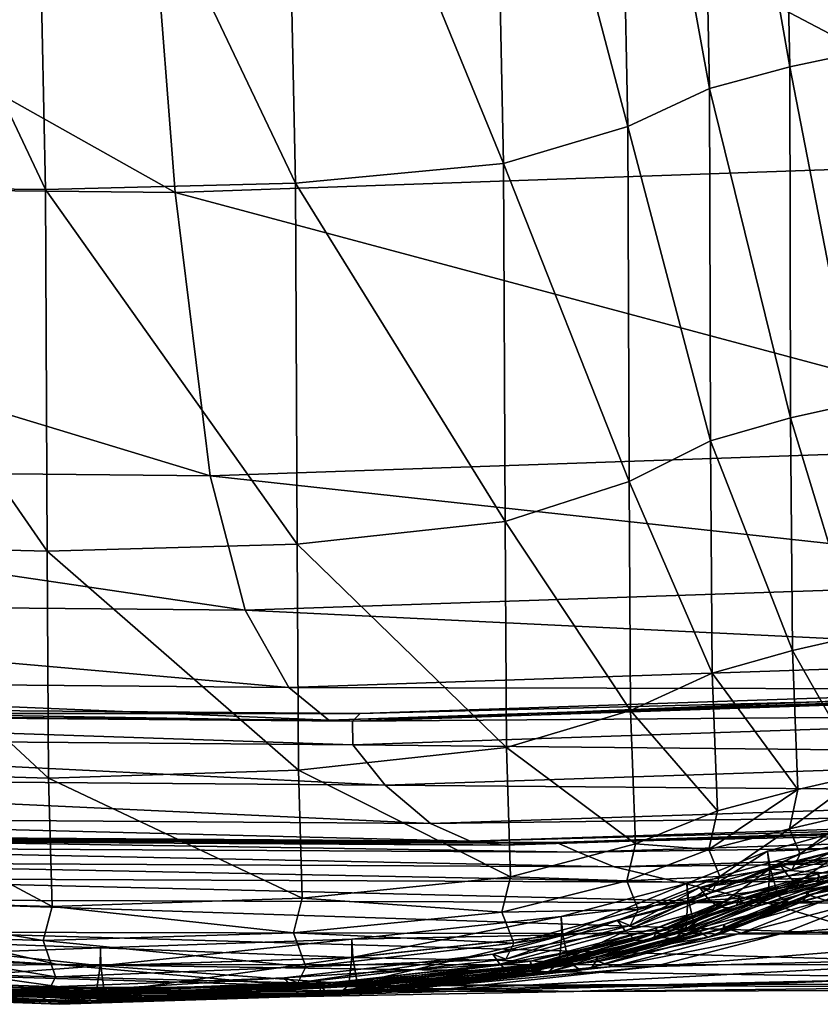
# Model space of a CAD drawing. Header units: millimetres. Extents: x 2387 to 13955, y -4964 to 364.
# Tile 862 of 1056: x 4422 to 4440, y -375 to -353. Entities that reach past the tile are written whole.
import ezdxf

# ---------------------------------------------------------------- set-up
doc = ezdxf.new("R2010")
doc.units = ezdxf.units.MM
doc.header["$MEASUREMENT"] = 0
doc.layers.add('Predefinito', color=7, linetype='Continuous', true_color=0x000000)

# ---------------------------------------------------------------- blocks, each defined once
blk = doc.blocks.new('Blocco 08')
at = {"layer": 'Predefinito'}
for points in [[(-496.699, -635.871, 1165.937), (-496.943, -623.75, 1183.742), (-498.404, -624.028, 1184.013)], [(-498.157, -636.175, 1166.101), (-498.404, -624.028, 1184.013), (-500.215, -624.464, 1184.396)], [(-498.404, -624.028, 1184.013), (-498.157, -636.175, 1166.101), (-496.699, -635.871, 1165.937)], [(-499.966, -636.668, 1166.377), (-500.215, -624.464, 1184.396), (-502.062, -625.198, 1184.953)], [(-500.215, -624.464, 1184.396), (-499.966, -636.668, 1166.377), (-498.157, -636.175, 1166.101)], [(-501.811, -637.524, 1166.868), (-502.062, -625.198, 1184.953), (-504.873, -625.905, 1185.47)], [(-502.062, -625.198, 1184.953), (-501.811, -637.524, 1166.868), (-499.966, -636.668, 1166.377)], [(-504.618, -638.361, 1167.345), (-504.873, -625.905, 1185.47), (-509.573, -626.267, 1185.725)], [(-504.873, -625.905, 1185.47), (-504.618, -638.361, 1167.345), (-501.811, -637.524, 1166.868)], [(-509.315, -638.802, 1167.574), (-509.573, -626.267, 1185.725), (-515.219, -626.408, 1185.769)], [(-509.573, -626.267, 1185.725), (-509.315, -638.802, 1167.574), (-504.618, -638.361, 1167.345)], [(-514.958, -638.947, 1167.611), (-515.219, -626.408, 1185.769), (-520.865, -626.436, 1185.656)], [(-520.865, -626.436, 1185.656), (-520.606, -638.885, 1167.522), (-514.958, -638.947, 1167.611)], [(-515.219, -626.408, 1185.769), (-514.958, -638.947, 1167.611), (-509.315, -638.802, 1167.574)], [(-512.947, -627.178, 608.348), (-493.209, -626.465, 486.328), (-491.788, -638.305, 486.231)], [(-533.475, -626.955, 730.262), (-512.947, -627.178, 608.348), (-512.025, -639.014, 608.277)], [(-512.025, -639.014, 608.277), (-533.014, -638.798, 730.209), (-533.475, -626.955, 730.262)], [(-491.788, -638.305, 486.231), (-512.025, -639.014, 608.277), (-512.947, -627.178, 608.348)], [(-496.682, -643.777, 1146.562), (-496.699, -635.871, 1165.937), (-498.157, -636.175, 1166.101)], [(-498.14, -644.098, 1146.679), (-498.157, -636.175, 1166.101), (-499.966, -636.668, 1166.377)], [(-498.157, -636.175, 1166.101), (-498.14, -644.098, 1146.679), (-496.682, -643.777, 1146.562)], [(-499.944, -644.619, 1146.879), (-499.966, -636.668, 1166.377), (-501.811, -637.524, 1166.868)], [(-499.966, -636.668, 1166.377), (-499.944, -644.619, 1146.879), (-498.14, -644.098, 1146.679)], [(-501.783, -645.532, 1147.242), (-501.811, -637.524, 1166.868), (-504.618, -638.361, 1167.345)], [(-501.811, -637.524, 1166.868), (-501.783, -645.532, 1147.242), (-499.944, -644.619, 1146.879)], [(-512.025, -639.014, 608.277), (-491.788, -638.305, 486.231), (-490.777, -644.703, 486.195)], [(-504.581, -646.439, 1147.605), (-504.618, -638.361, 1167.345), (-509.315, -638.802, 1167.574)], [(-504.618, -638.361, 1167.345), (-504.581, -646.439, 1147.605), (-501.783, -645.532, 1147.242)], [(-511.238, -645.409, 608.258), (-532.39, -645.199, 730.205), (-533.014, -638.798, 730.209)], [(-533.014, -638.798, 730.209), (-512.025, -639.014, 608.277), (-511.238, -645.409, 608.258)], [(-509.273, -646.947, 1147.805), (-509.315, -638.802, 1167.574), (-514.958, -638.947, 1167.611)], [(-509.315, -638.802, 1167.574), (-509.273, -646.947, 1147.805), (-504.581, -646.439, 1147.605)], [(-520.606, -638.885, 1167.522), (-520.564, -646.966, 1147.765), (-514.914, -647.108, 1147.852)], [(-514.914, -647.108, 1147.852), (-514.958, -638.947, 1167.611), (-520.606, -638.885, 1167.522)], [(-514.958, -638.947, 1167.611), (-514.914, -647.108, 1147.852), (-509.273, -646.947, 1147.805)], [(-490.777, -644.703, 486.195), (-511.238, -645.409, 608.258), (-512.025, -639.014, 608.277)], [(-496.641, -649.021, 1122.765), (-496.682, -643.777, 1146.562), (-498.14, -644.098, 1146.679)], [(-498.1, -649.353, 1122.836), (-498.14, -644.098, 1146.679), (-499.944, -644.619, 1146.879)], [(-498.14, -644.098, 1146.679), (-498.1, -649.353, 1122.836), (-496.641, -649.021, 1122.765)], [(-511.238, -645.409, 608.258), (-490.777, -644.703, 486.195), (-489.903, -647.736, 486.172)], [(-499.908, -649.858, 1122.949), (-499.944, -644.619, 1146.879), (-501.783, -645.532, 1147.242)], [(-499.944, -644.619, 1146.879), (-499.908, -649.858, 1122.949), (-498.1, -649.353, 1122.836)], [(-532.39, -645.199, 730.205), (-511.238, -645.409, 608.258), (-510.448, -648.439, 608.245)], [(-510.448, -648.439, 608.245), (-531.591, -648.24, 730.204), (-532.39, -645.199, 730.205)], [(-489.903, -647.736, 486.172), (-510.448, -648.439, 608.245), (-511.238, -645.409, 608.258)], [(-501.75, -650.7, 1123.141), (-501.783, -645.532, 1147.242), (-504.581, -646.439, 1147.605)], [(-501.783, -645.532, 1147.242), (-501.75, -650.7, 1123.141), (-499.908, -649.858, 1122.949)], [(-504.554, -651.541, 1123.334), (-504.581, -646.439, 1147.605), (-509.273, -646.947, 1147.805)], [(-504.581, -646.439, 1147.605), (-504.554, -651.541, 1123.334), (-501.75, -650.7, 1123.141)], [(-520.564, -646.966, 1147.765), (-520.539, -652.063, 1123.412), (-514.889, -652.227, 1123.47)], [(-514.889, -652.227, 1123.47), (-514.914, -647.108, 1147.852), (-520.564, -646.966, 1147.765)], [(-509.248, -652.049, 1123.444), (-509.273, -646.947, 1147.805), (-514.914, -647.108, 1147.852)], [(-509.273, -646.947, 1147.805), (-509.248, -652.049, 1123.444), (-504.554, -651.541, 1123.334)], [(-514.914, -647.108, 1147.852), (-514.889, -652.227, 1123.47), (-509.248, -652.049, 1123.444)], [(-510.448, -648.439, 608.245), (-489.903, -647.736, 486.172), (-488.865, -649.485, 486.155)], [(-509.462, -650.184, 608.238), (-530.595, -649.996, 730.205), (-531.591, -648.24, 730.204)], [(-531.591, -648.24, 730.204), (-510.448, -648.439, 608.245), (-509.462, -650.184, 608.238)], [(-488.865, -649.485, 486.155), (-509.462, -650.184, 608.238), (-510.448, -648.439, 608.245)], [(-496.513, -652.147, 1087.457), (-496.641, -649.021, 1122.765), (-498.1, -649.353, 1122.836)], [(-509.462, -650.184, 608.238), (-488.865, -649.485, 486.155), (-487.943, -650.231, 486.158)], [(-497.975, -652.485, 1087.492), (-498.1, -649.353, 1122.836), (-499.908, -649.858, 1122.949)], [(-498.1, -649.353, 1122.836), (-497.975, -652.485, 1087.492), (-496.513, -652.147, 1087.457)], [(-499.788, -652.964, 1087.532), (-499.908, -649.858, 1122.949), (-501.75, -650.7, 1123.141)], [(-499.908, -649.858, 1122.949), (-499.788, -652.964, 1087.532), (-497.975, -652.485, 1087.492)], [(-530.595, -649.996, 730.205), (-509.462, -650.184, 608.238), (-508.56, -650.925, 608.249)], [(-508.56, -650.925, 608.249), (-529.688, -650.746, 730.22), (-530.595, -649.996, 730.205)], [(-508.03, -650.944, 608.289), (-487.41, -650.252, 486.194), (-487.243, -650.082, 486.22)], [(-487.243, -650.082, 486.22), (-507.857, -650.774, 608.317), (-508.03, -650.944, 608.289)], [(-507.857, -650.774, 608.317), (-487.243, -650.082, 486.22), (-487.41, -650.252, 486.194)], [(-487.943, -650.231, 486.158), (-508.56, -650.925, 608.249), (-509.462, -650.184, 608.238)], [(-508.56, -650.925, 608.249), (-487.943, -650.231, 486.158), (-487.41, -650.252, 486.194)], [(-487.41, -650.252, 486.194), (-508.03, -650.944, 608.289), (-508.56, -650.925, 608.249)], [(-508.03, -650.944, 608.289), (-487.41, -650.252, 486.194), (-487.382, -650.784, 486.151)], [(-487.41, -650.252, 486.194), (-508.03, -650.944, 608.289), (-507.857, -650.774, 608.317)], [(-507.857, -650.774, 608.317), (-528.985, -650.604, 730.29), (-529.157, -650.772, 730.262)], [(-508.03, -650.944, 608.289), (-529.157, -650.772, 730.262), (-528.985, -650.604, 730.29)], [(-528.985, -650.604, 730.29), (-507.857, -650.774, 608.317), (-508.03, -650.944, 608.289)], [(-508.03, -650.944, 608.289), (-529.157, -650.772, 730.262), (-529.688, -650.746, 730.22)], [(-529.688, -650.746, 730.22), (-508.56, -650.925, 608.249), (-508.03, -650.944, 608.289)], [(-529.157, -650.772, 730.262), (-508.03, -650.944, 608.289), (-507.857, -650.774, 608.317)], [(-529.157, -650.772, 730.262), (-508.03, -650.944, 608.289), (-508.017, -651.476, 608.246)], [(-508.017, -651.476, 608.246), (-529.141, -651.304, 730.221), (-529.157, -650.772, 730.262)], [(-487.382, -650.784, 486.151), (-508.017, -651.476, 608.246), (-508.03, -650.944, 608.289)], [(-508.017, -651.476, 608.246), (-487.382, -650.784, 486.151), (-486.627, -651.699, 486.127)], [(-501.643, -653.709, 1087.581), (-501.75, -650.7, 1123.141), (-504.554, -651.541, 1123.334)], [(-501.75, -650.7, 1123.141), (-501.643, -653.709, 1087.581), (-499.788, -652.964, 1087.532)], [(-507.289, -652.387, 608.227), (-528.405, -652.224, 730.209), (-529.141, -651.304, 730.221)], [(-529.141, -651.304, 730.221), (-508.017, -651.476, 608.246), (-507.289, -652.387, 608.227)], [(-486.627, -651.699, 486.127), (-507.289, -652.387, 608.227), (-508.017, -651.476, 608.246)], [(-504.459, -654.454, 1087.626), (-504.554, -651.541, 1123.334), (-509.248, -652.049, 1123.444)], [(-507.289, -652.387, 608.227), (-486.627, -651.699, 486.127), (-485.578, -652.572, 486.115)], [(-504.554, -651.541, 1123.334), (-504.459, -654.454, 1087.626), (-501.643, -653.709, 1087.581)], [(-520.539, -652.063, 1123.412), (-520.451, -654.973, 1087.619), (-514.804, -655.13, 1087.645)], [(-514.804, -655.13, 1087.645), (-514.889, -652.227, 1123.47), (-520.539, -652.063, 1123.412)], [(-509.16, -654.941, 1087.648), (-509.248, -652.049, 1123.444), (-514.889, -652.227, 1123.47)], [(-509.248, -652.049, 1123.444), (-509.16, -654.941, 1087.648), (-504.459, -654.454, 1087.626)], [(-498.168, -653.374, 1033.563), (-496.705, -653.035, 1033.549), (-496.513, -652.147, 1087.457)], [(-496.513, -652.147, 1087.457), (-497.975, -652.485, 1087.492), (-498.168, -653.374, 1033.563)], [(-528.405, -652.224, 730.209), (-507.289, -652.387, 608.227), (-506.267, -653.253, 608.222)], [(-506.267, -653.253, 608.222), (-527.374, -653.102, 730.21), (-528.405, -652.224, 730.209)], [(-514.889, -652.227, 1123.47), (-514.804, -655.13, 1087.645), (-509.16, -654.941, 1087.648)], [(-485.578, -652.572, 486.115), (-506.267, -653.253, 608.222), (-507.289, -652.387, 608.227)], [(-506.267, -653.253, 608.222), (-485.578, -652.572, 486.115), (-484.669, -652.978, 486.106)], [(-499.982, -653.84, 1033.572), (-498.168, -653.374, 1033.563), (-497.975, -652.485, 1087.492)], [(-497.975, -652.485, 1087.492), (-499.788, -652.964, 1087.532), (-499.982, -653.84, 1033.572)], [(-484.669, -652.978, 486.106), (-505.371, -653.652, 608.22), (-506.267, -653.253, 608.222)], [(-505.371, -653.652, 608.22), (-484.669, -652.978, 486.106), (-483.899, -653.077, 486.101)], [(-483.264, -653.03, 486.102), (-503.968, -653.695, 608.227), (-504.603, -653.745, 608.221)], [(-504.603, -653.745, 608.221), (-483.899, -653.077, 486.101), (-483.264, -653.03, 486.102)], [(-503.968, -653.695, 608.227), (-483.264, -653.03, 486.102), (-482.719, -653.025, 486.102)], [(-482.719, -653.025, 486.102), (-503.423, -653.685, 608.23), (-503.968, -653.695, 608.227)], [(-503.423, -653.685, 608.23), (-482.719, -653.025, 486.102), (-482.216, -653.245, 486.093)], [(-499.982, -653.84, 1033.572), (-499.788, -652.964, 1087.532), (-501.643, -653.709, 1087.581)], [(-496.705, -653.035, 1033.549), (-498.168, -653.374, 1033.563), (-497.926, -653.949, 974.771)], [(-497.926, -653.949, 974.771), (-496.469, -653.578, 974.766), (-496.705, -653.035, 1033.549)], [(-505.371, -653.652, 608.22), (-526.473, -653.511, 730.212), (-527.374, -653.102, 730.21)], [(-527.374, -653.102, 730.21), (-506.267, -653.253, 608.222), (-505.371, -653.652, 608.22)], [(-483.899, -653.077, 486.101), (-504.603, -653.745, 608.221), (-505.371, -653.652, 608.22)], [(-482.216, -653.245, 486.093), (-502.925, -653.9, 608.225), (-503.423, -653.685, 608.23)], [(-502.925, -653.9, 608.225), (-482.216, -653.245, 486.093), (-481.405, -653.585, 486.08)], [(-498.168, -653.374, 1033.563), (-499.982, -653.84, 1033.572), (-499.734, -654.452, 974.773)], [(-499.734, -654.452, 974.773), (-497.926, -653.949, 974.771), (-498.168, -653.374, 1033.563)], [(-496.977, -653.413, 789.578), (-498.66, -653.877, 789.593), (-498.596, -654.283, 789.491)], [(-498.66, -653.877, 789.593), (-496.977, -653.413, 789.578), (-496.89, -653.809, 789.692)], [(-498.596, -654.283, 789.491), (-496.866, -653.807, 789.481), (-496.977, -653.413, 789.578)], [(-526.473, -653.511, 730.212), (-505.371, -653.652, 608.22), (-504.603, -653.745, 608.221)], [(-504.603, -653.745, 608.221), (-525.705, -653.613, 730.217), (-526.473, -653.511, 730.212)], [(-503.968, -653.695, 608.227), (-525.07, -653.569, 730.225), (-525.705, -653.613, 730.217)], [(-525.705, -653.613, 730.217), (-504.603, -653.745, 608.221), (-503.968, -653.695, 608.227)], [(-503.423, -653.685, 608.23), (-524.525, -653.565, 730.23), (-525.07, -653.569, 730.225)], [(-525.07, -653.569, 730.225), (-503.968, -653.695, 608.227), (-503.423, -653.685, 608.23)], [(-502.925, -653.9, 608.225), (-524.026, -653.786, 730.228), (-524.525, -653.565, 730.23)], [(-524.525, -653.565, 730.23), (-503.423, -653.685, 608.23), (-502.925, -653.9, 608.225)], [(-501.839, -654.549, 1033.571), (-501.643, -653.709, 1087.581), (-504.459, -654.454, 1087.626)], [(-481.405, -653.585, 486.08), (-502.124, -654.234, 608.217), (-502.925, -653.9, 608.225)], [(-502.124, -654.234, 608.217), (-481.405, -653.585, 486.08), (-479.937, -653.943, 486.063)], [(-501.643, -653.709, 1087.581), (-501.839, -654.549, 1033.571), (-499.982, -653.84, 1033.572)], [(-498.109, -654.3, 924.837), (-496.652, -653.927, 924.831), (-496.469, -653.578, 974.766)], [(-496.469, -653.578, 974.766), (-497.926, -653.949, 974.771), (-498.109, -654.3, 924.837)], [(-524.026, -653.786, 730.228), (-502.925, -653.9, 608.225), (-502.124, -654.234, 608.217)], [(-502.124, -654.234, 608.217), (-523.221, -654.129, 730.225), (-524.026, -653.786, 730.228)], [(-499.734, -654.452, 974.773), (-499.982, -653.84, 1033.572), (-501.839, -654.549, 1033.571)], [(-498.596, -654.283, 789.491), (-498.66, -653.877, 789.593), (-500.483, -654.605, 789.592)], [(-500.461, -655.017, 789.699), (-500.483, -654.605, 789.592), (-498.66, -653.877, 789.593)], [(-498.66, -653.877, 789.593), (-498.619, -654.284, 789.701), (-500.461, -655.017, 789.699)], [(-496.89, -653.809, 789.692), (-498.619, -654.284, 789.701), (-498.66, -653.877, 789.593)], [(-498.619, -654.284, 789.701), (-496.89, -653.809, 789.692), (-496.839, -654.407, 790.577)], [(-496.866, -653.807, 789.481), (-498.596, -654.283, 789.491), (-498.42, -654.888, 788.623)], [(-498.42, -654.888, 788.623), (-496.62, -654.394, 788.622), (-496.866, -653.807, 789.481)], [(-498.373, -654.189, 882.105), (-496.91, -653.815, 882.097), (-496.652, -653.927, 924.831)], [(-496.726, -654.061, 844.915), (-496.91, -653.815, 882.097), (-498.373, -654.189, 882.105)], [(-496.652, -653.927, 924.831), (-498.109, -654.3, 924.837), (-498.373, -654.189, 882.105)], [(-500.668, -654.578, 608.212), (-521.761, -654.489, 730.227), (-523.221, -654.129, 730.225)], [(-523.221, -654.129, 730.225), (-502.124, -654.234, 608.217), (-500.668, -654.578, 608.212)], [(-479.937, -653.943, 486.063), (-500.668, -654.578, 608.212), (-502.124, -654.234, 608.217)], [(-500.668, -654.578, 608.212), (-479.937, -653.943, 486.063), (-477.811, -654.432, 486.038)], [(-499.915, -654.807, 924.841), (-498.109, -654.3, 924.837), (-497.926, -653.949, 974.771)], [(-497.926, -653.949, 974.771), (-499.734, -654.452, 974.773), (-499.915, -654.807, 924.841)], [(-498.373, -654.189, 882.105), (-498.192, -654.432, 844.92), (-496.726, -654.061, 844.915)], [(-496.484, -654.276, 817.409), (-496.726, -654.061, 844.915), (-498.192, -654.432, 844.92)], [(-497.521, -654.387, 796.528), (-496.078, -654.024, 796.525), (-496.059, -654.107, 796.711)], [(-496.078, -654.024, 796.525), (-497.521, -654.387, 796.528), (-497.483, -654.471, 796.344)], [(-496.059, -654.107, 796.711), (-497.511, -654.472, 796.714), (-497.521, -654.387, 796.528)], [(-497.511, -654.472, 796.714), (-496.059, -654.107, 796.711), (-496.083, -654.237, 798.554)], [(-497.483, -654.471, 796.344), (-496.032, -654.106, 796.341), (-496.078, -654.024, 796.525)], [(-496.032, -654.106, 796.341), (-497.483, -654.471, 796.344), (-497.346, -654.591, 795.413)], [(-500.507, -655.64, 790.573), (-500.461, -655.017, 789.699), (-498.619, -654.284, 789.701)], [(-498.619, -654.284, 789.701), (-498.639, -654.901, 790.578), (-500.507, -655.64, 790.573)], [(-500.483, -654.605, 789.592), (-500.438, -655.016, 789.488), (-498.596, -654.283, 789.491)], [(-498.42, -654.888, 788.623), (-498.596, -654.283, 789.491), (-500.438, -655.016, 789.488)], [(-500.187, -654.697, 882.112), (-498.373, -654.189, 882.105), (-498.109, -654.3, 924.837)], [(-498.192, -654.432, 844.92), (-498.373, -654.189, 882.105), (-500.187, -654.697, 882.112)], [(-498.109, -654.3, 924.837), (-499.915, -654.807, 924.841), (-500.187, -654.697, 882.112)], [(-496.839, -654.407, 790.577), (-498.639, -654.901, 790.578), (-498.619, -654.284, 789.701)], [(-498.192, -654.432, 844.92), (-497.951, -654.644, 817.41), (-496.484, -654.276, 817.409)], [(-496.484, -654.276, 817.409), (-497.951, -654.644, 817.41), (-497.728, -654.658, 803.705)], [(-497.777, -654.876, 782.857), (-495.973, -654.381, 782.856), (-496.044, -654.514, 783.791)], [(-495.973, -654.381, 782.856), (-497.777, -654.876, 782.857), (-497.764, -654.789, 782.671)], [(-497.764, -654.789, 782.671), (-495.97, -654.296, 782.668), (-495.973, -654.381, 782.856)], [(-495.97, -654.296, 782.668), (-497.764, -654.789, 782.671), (-497.722, -654.874, 782.487)], [(-497.728, -654.658, 803.705), (-496.261, -654.29, 803.704), (-496.484, -654.276, 817.409)], [(-496.261, -654.29, 803.704), (-497.728, -654.658, 803.705), (-497.546, -654.603, 798.555)], [(-497.722, -654.874, 782.487), (-495.917, -654.377, 782.486), (-495.97, -654.296, 782.668)], [(-495.917, -654.377, 782.486), (-497.722, -654.874, 782.487), (-497.363, -654.987, 780.68)], [(-497.546, -654.603, 798.555), (-496.083, -654.237, 798.554), (-496.261, -654.29, 803.704)], [(-496.083, -654.237, 798.554), (-497.546, -654.603, 798.555), (-497.511, -654.472, 796.714)], [(-521.761, -654.489, 730.227), (-500.668, -654.578, 608.212), (-498.68, -655.046, 608.205)], [(-498.68, -655.046, 608.205), (-519.89, -654.978, 730.234), (-521.761, -654.489, 730.227)], [(-504.658, -655.257, 1033.565), (-504.459, -654.454, 1087.626), (-509.16, -654.941, 1087.648)], [(-504.459, -654.454, 1087.626), (-504.658, -655.257, 1033.565), (-501.839, -654.549, 1033.571)], [(-501.581, -655.197, 974.771), (-501.839, -654.549, 1033.571), (-504.658, -655.257, 1033.565)], [(-500.438, -655.016, 789.488), (-500.483, -654.605, 789.592), (-503.32, -655.353, 789.584)], [(-503.305, -655.765, 789.69), (-503.32, -655.353, 789.584), (-500.483, -654.605, 789.592)], [(-500.483, -654.605, 789.592), (-500.461, -655.017, 789.699), (-503.305, -655.765, 789.69)], [(-501.839, -654.549, 1033.571), (-501.581, -655.197, 974.771), (-499.734, -654.452, 974.773)], [(-499.915, -654.807, 924.841), (-499.734, -654.452, 974.773), (-501.581, -655.197, 974.771)], [(-477.811, -654.432, 486.038), (-498.68, -655.046, 608.205), (-500.668, -654.578, 608.212)], [(-500.187, -654.697, 882.112), (-500.012, -654.936, 844.924), (-498.192, -654.432, 844.92)], [(-497.951, -654.644, 817.41), (-498.192, -654.432, 844.92), (-500.012, -654.936, 844.924)], [(-499.362, -655.102, 798.555), (-497.546, -654.603, 798.555), (-497.728, -654.658, 803.705)], [(-497.546, -654.603, 798.555), (-499.362, -655.102, 798.555), (-499.312, -654.966, 796.714)], [(-499.313, -654.879, 796.529), (-497.521, -654.387, 796.528), (-497.511, -654.472, 796.714)], [(-497.521, -654.387, 796.528), (-499.313, -654.879, 796.529), (-499.284, -654.964, 796.344)], [(-497.511, -654.472, 796.714), (-499.312, -654.966, 796.714), (-499.313, -654.879, 796.529)], [(-499.312, -654.966, 796.714), (-497.511, -654.472, 796.714), (-497.546, -654.603, 798.555)], [(-499.284, -654.964, 796.344), (-497.483, -654.471, 796.344), (-497.521, -654.387, 796.528)], [(-497.483, -654.471, 796.344), (-499.284, -654.964, 796.344), (-499.162, -655.089, 795.413)], [(-499.162, -655.089, 795.413), (-497.346, -654.591, 795.413), (-497.483, -654.471, 796.344)], [(-497.346, -654.591, 795.413), (-499.162, -655.089, 795.413), (-498.883, -655.119, 792.986)], [(-498.883, -655.119, 792.986), (-497.06, -654.619, 792.987), (-497.346, -654.591, 795.413)], [(-498.68, -655.046, 608.205), (-477.811, -654.432, 486.038), (-475.027, -655.165, 485.999)], [(-498.639, -654.901, 790.578), (-496.839, -654.407, 790.577), (-497.06, -654.619, 792.987)], [(-496.62, -654.394, 788.622), (-498.42, -654.888, 788.623), (-498.126, -655.075, 786.218)], [(-498.126, -655.075, 786.218), (-496.303, -654.574, 786.219), (-496.62, -654.394, 788.622)], [(-496.303, -654.574, 786.219), (-498.126, -655.075, 786.218), (-497.863, -655.013, 783.791)], [(-497.863, -655.013, 783.791), (-496.044, -654.514, 783.791), (-496.303, -654.574, 786.219)], [(-496.044, -654.514, 783.791), (-497.863, -655.013, 783.791), (-497.777, -654.876, 782.857)], [(-500.012, -654.936, 844.924), (-500.187, -654.697, 882.112), (-502.043, -655.445, 882.111)], [(-501.76, -655.554, 924.839), (-502.043, -655.445, 882.111), (-500.187, -654.697, 882.112)], [(-500.187, -654.697, 882.112), (-499.915, -654.807, 924.841), (-501.76, -655.554, 924.839)], [(-501.581, -655.197, 974.771), (-501.76, -655.554, 924.839), (-499.915, -654.807, 924.841)], [(-500.012, -654.936, 844.924), (-499.771, -655.143, 817.411), (-497.951, -654.644, 817.41)], [(-497.951, -654.644, 817.41), (-499.771, -655.143, 817.411), (-499.549, -655.157, 803.703)], [(-499.658, -655.617, 782.85), (-499.641, -655.529, 782.664), (-497.764, -654.789, 782.671)], [(-497.764, -654.789, 782.671), (-497.777, -654.876, 782.857), (-499.658, -655.617, 782.85)], [(-497.722, -654.874, 782.487), (-497.764, -654.789, 782.671), (-499.641, -655.529, 782.664)], [(-499.549, -655.157, 803.703), (-497.728, -654.658, 803.705), (-497.951, -654.644, 817.41)], [(-497.728, -654.658, 803.705), (-499.549, -655.157, 803.703), (-499.362, -655.102, 798.555)], [(-497.06, -654.619, 792.987), (-498.883, -655.119, 792.986), (-498.639, -654.901, 790.578)], [(-498.309, -655.726, 775.612), (-488.206, -655.446, 730.382), (-486.169, -654.687, 730.384)], [(-486.169, -654.687, 730.384), (-496.404, -654.982, 775.622), (-498.309, -655.726, 775.612)], [(-520.451, -654.973, 1087.619), (-520.651, -655.716, 1033.531), (-515.005, -655.895, 1033.547)], [(-515.005, -655.895, 1033.547), (-514.804, -655.13, 1087.645), (-520.451, -654.973, 1087.619)], [(-496.286, -655.752, 608.195), (-517.856, -655.706, 730.244), (-519.89, -654.978, 730.234)], [(-519.89, -654.978, 730.234), (-498.68, -655.046, 608.205), (-496.286, -655.752, 608.195)], [(-509.36, -655.722, 1033.558), (-509.16, -654.941, 1087.648), (-514.804, -655.13, 1087.645)], [(-509.16, -654.941, 1087.648), (-509.36, -655.722, 1033.558), (-504.658, -655.257, 1033.565)], [(-500.461, -655.017, 789.699), (-500.507, -655.64, 790.573), (-503.361, -656.388, 790.562)], [(-503.361, -656.388, 790.562), (-503.305, -655.765, 789.69), (-500.461, -655.017, 789.699)], [(-503.32, -655.353, 789.584), (-503.283, -655.764, 789.479), (-500.438, -655.016, 789.488)], [(-500.292, -655.627, 788.617), (-500.438, -655.016, 789.488), (-503.283, -655.764, 789.479)], [(-502.043, -655.445, 882.111), (-501.875, -655.679, 844.922), (-500.012, -654.936, 844.924)], [(-499.771, -655.143, 817.411), (-500.012, -654.936, 844.924), (-501.875, -655.679, 844.922)], [(-501.23, -655.84, 798.549), (-501.174, -655.704, 796.71), (-499.312, -654.966, 796.714)], [(-499.312, -654.966, 796.714), (-499.362, -655.102, 798.555), (-501.23, -655.84, 798.549)], [(-501.174, -655.704, 796.71), (-501.172, -655.616, 796.524), (-499.313, -654.879, 796.529)], [(-499.313, -654.879, 796.529), (-499.312, -654.966, 796.714), (-501.174, -655.704, 796.71)], [(-499.284, -654.964, 796.344), (-499.313, -654.879, 796.529), (-501.172, -655.616, 796.524)], [(-501.172, -655.616, 796.524), (-501.147, -655.702, 796.34), (-499.284, -654.964, 796.344)], [(-499.162, -655.089, 795.413), (-499.284, -654.964, 796.344), (-501.147, -655.702, 796.34)], [(-500.758, -655.859, 792.98), (-500.507, -655.64, 790.573), (-498.639, -654.901, 790.578)], [(-498.639, -654.901, 790.578), (-498.883, -655.119, 792.986), (-500.758, -655.859, 792.98)], [(-500.438, -655.016, 789.488), (-500.292, -655.627, 788.617), (-498.42, -654.888, 788.623)], [(-498.126, -655.075, 786.218), (-498.42, -654.888, 788.623), (-500.292, -655.627, 788.617)], [(-500.01, -655.817, 786.211), (-499.748, -655.755, 783.783), (-497.863, -655.013, 783.791)], [(-497.863, -655.013, 783.791), (-498.126, -655.075, 786.218), (-500.01, -655.817, 786.211)], [(-499.748, -655.755, 783.783), (-499.658, -655.617, 782.85), (-497.777, -654.876, 782.857)], [(-497.777, -654.876, 782.857), (-497.863, -655.013, 783.791), (-499.748, -655.755, 783.783)], [(-499.641, -655.529, 782.664), (-499.603, -655.615, 782.48), (-497.722, -654.874, 782.487)], [(-497.363, -654.987, 780.68), (-497.722, -654.874, 782.487), (-499.603, -655.615, 782.48)], [(-499.603, -655.615, 782.48), (-499.254, -655.729, 780.671), (-497.363, -654.987, 780.68)], [(-499.254, -655.729, 780.671), (-498.309, -655.726, 775.612), (-496.404, -654.982, 775.622)], [(-496.404, -654.982, 775.622), (-497.363, -654.987, 780.68), (-499.254, -655.729, 780.671)], [(-475.027, -655.165, 485.999), (-496.286, -655.752, 608.195), (-498.68, -655.046, 608.205)], [(-514.804, -655.13, 1087.645), (-515.005, -655.895, 1033.547), (-509.36, -655.722, 1033.558)], [(-504.388, -655.954, 974.765), (-504.658, -655.257, 1033.565), (-509.36, -655.722, 1033.558)], [(-504.658, -655.257, 1033.565), (-504.388, -655.954, 974.765), (-501.581, -655.197, 974.771)], [(-501.76, -655.554, 924.839), (-501.581, -655.197, 974.771), (-504.388, -655.954, 974.765)], [(-501.875, -655.679, 844.922), (-501.637, -655.883, 817.407), (-499.771, -655.143, 817.411)], [(-499.549, -655.157, 803.703), (-499.771, -655.143, 817.411), (-501.637, -655.883, 817.407)], [(-501.637, -655.883, 817.407), (-501.417, -655.896, 803.699), (-499.549, -655.157, 803.703)], [(-501.417, -655.896, 803.699), (-501.23, -655.84, 798.549), (-499.362, -655.102, 798.555)], [(-499.362, -655.102, 798.555), (-499.549, -655.157, 803.703), (-501.417, -655.896, 803.699)], [(-501.147, -655.702, 796.34), (-501.032, -655.828, 795.407), (-499.162, -655.089, 795.413)], [(-498.883, -655.119, 792.986), (-499.162, -655.089, 795.413), (-501.032, -655.828, 795.407)], [(-501.032, -655.828, 795.407), (-500.758, -655.859, 792.98), (-498.883, -655.119, 792.986)], [(-500.292, -655.627, 788.617), (-500.01, -655.817, 786.211), (-498.126, -655.075, 786.218)], [(-508.042, -656.277, 789.675), (-508.044, -655.865, 789.57), (-503.32, -655.353, 789.584)], [(-503.283, -655.764, 789.479), (-503.32, -655.353, 789.584), (-508.044, -655.865, 789.57)], [(-503.32, -655.353, 789.584), (-503.305, -655.765, 789.69), (-508.042, -656.277, 789.675)], [(-501.875, -655.679, 844.922), (-502.043, -655.445, 882.111), (-504.86, -656.204, 882.105)], [(-504.564, -656.313, 924.833), (-504.86, -656.204, 882.105), (-502.043, -655.445, 882.111)], [(-502.043, -655.445, 882.111), (-501.76, -655.554, 924.839), (-504.564, -656.313, 924.833)], [(-488.206, -655.446, 730.382), (-498.309, -655.726, 775.612), (-501.221, -656.482, 775.591)], [(-501.221, -656.482, 775.591), (-491.385, -656.225, 730.374), (-488.206, -655.446, 730.382)], [(-525.468, -655.772, 775.401), (-517.856, -655.706, 730.244), (-514.682, -656.434, 730.264)], [(-520.651, -655.716, 1033.531), (-520.374, -656.56, 974.731), (-514.727, -656.715, 974.746)], [(-514.727, -656.715, 974.746), (-515.005, -655.895, 1033.547), (-520.651, -655.716, 1033.531)], [(-517.856, -655.706, 730.244), (-496.286, -655.752, 608.195), (-492.384, -656.443, 608.177)], [(-492.384, -656.443, 608.177), (-514.682, -656.434, 730.264), (-517.856, -655.706, 730.244)], [(-504.86, -656.204, 882.105), (-504.701, -656.431, 844.917), (-501.875, -655.679, 844.922)], [(-501.637, -655.883, 817.407), (-501.875, -655.679, 844.922), (-504.701, -656.431, 844.917)], [(-504.388, -655.954, 974.765), (-504.564, -656.313, 924.833), (-501.76, -655.554, 924.839)], [(-501.174, -655.704, 796.71), (-501.23, -655.84, 798.549), (-504.067, -656.586, 798.542)], [(-504.067, -656.586, 798.542), (-504.011, -656.45, 796.702), (-501.174, -655.704, 796.71)], [(-501.172, -655.616, 796.524), (-501.174, -655.704, 796.71), (-504.011, -656.45, 796.702)], [(-504.011, -656.45, 796.702), (-504.007, -656.361, 796.518), (-501.172, -655.616, 796.524)], [(-501.147, -655.702, 796.34), (-501.172, -655.616, 796.524), (-504.007, -656.361, 796.518)], [(-504.007, -656.361, 796.518), (-503.985, -656.448, 796.332), (-501.147, -655.702, 796.34)], [(-501.032, -655.828, 795.407), (-501.147, -655.702, 796.34), (-503.985, -656.448, 796.332)], [(-500.507, -655.64, 790.573), (-500.758, -655.859, 792.98), (-503.608, -656.606, 792.971)], [(-503.608, -656.606, 792.971), (-503.361, -656.388, 790.562), (-500.507, -655.64, 790.573)], [(-503.283, -655.764, 789.479), (-503.15, -656.375, 788.606), (-500.292, -655.627, 788.617)], [(-500.01, -655.817, 786.211), (-500.292, -655.627, 788.617), (-503.15, -656.375, 788.606)], [(-499.658, -655.617, 782.85), (-499.748, -655.755, 783.783), (-502.623, -656.506, 783.769)], [(-502.623, -656.506, 783.769), (-502.533, -656.369, 782.836), (-499.658, -655.617, 782.85)], [(-499.641, -655.529, 782.664), (-499.658, -655.617, 782.85), (-502.533, -656.369, 782.836)], [(-502.533, -656.369, 782.836), (-502.515, -656.28, 782.651), (-499.641, -655.529, 782.664)], [(-499.603, -655.615, 782.48), (-499.641, -655.529, 782.664), (-502.515, -656.28, 782.651)], [(-502.515, -656.28, 782.651), (-502.48, -656.365, 782.466), (-499.603, -655.615, 782.48)], [(-499.254, -655.729, 780.671), (-499.603, -655.615, 782.48), (-502.48, -656.365, 782.466)], [(-514.682, -656.434, 730.264), (-522.56, -656.518, 775.425), (-525.468, -655.772, 775.401)], [(-519.403, -656.27, 789.628), (-519.376, -655.858, 789.526), (-513.711, -656.057, 789.55)], [(-519.376, -655.858, 789.526), (-519.384, -656.269, 789.417), (-513.703, -656.468, 789.442)], [(-513.703, -656.468, 789.442), (-513.711, -656.057, 789.55), (-519.376, -655.858, 789.526)], [(-509.083, -656.487, 974.758), (-509.36, -655.722, 1033.558), (-515.005, -655.895, 1033.547)], [(-515.005, -655.895, 1033.547), (-514.727, -656.715, 974.746), (-509.083, -656.487, 974.758)], [(-508.044, -655.865, 789.57), (-508.042, -656.277, 789.675), (-513.723, -656.469, 789.653)], [(-513.723, -656.469, 789.653), (-513.711, -656.057, 789.55), (-508.044, -655.865, 789.57)], [(-508.02, -656.276, 789.464), (-508.044, -655.865, 789.57), (-513.711, -656.057, 789.55)], [(-509.36, -655.722, 1033.558), (-509.083, -656.487, 974.758), (-504.388, -655.954, 974.765)], [(-508.112, -656.899, 790.546), (-508.042, -656.277, 789.675), (-503.305, -655.765, 789.69)], [(-503.305, -655.765, 789.69), (-503.361, -656.388, 790.562), (-508.112, -656.899, 790.546)], [(-508.044, -655.865, 789.57), (-508.02, -656.276, 789.464), (-503.283, -655.764, 789.479)], [(-503.15, -656.375, 788.606), (-503.283, -655.764, 789.479), (-508.02, -656.276, 789.464)], [(-504.701, -656.431, 844.917), (-504.465, -656.628, 817.401), (-501.637, -655.883, 817.407)], [(-501.417, -655.896, 803.699), (-501.637, -655.883, 817.407), (-504.465, -656.628, 817.401)], [(-504.465, -656.628, 817.401), (-504.251, -656.641, 803.692), (-501.417, -655.896, 803.699)], [(-501.23, -655.84, 798.549), (-501.417, -655.896, 803.699), (-504.251, -656.641, 803.692)], [(-504.251, -656.641, 803.692), (-504.067, -656.586, 798.542), (-501.23, -655.84, 798.549)], [(-503.985, -656.448, 796.332), (-503.874, -656.574, 795.4), (-501.032, -655.828, 795.407)], [(-500.758, -655.859, 792.98), (-501.032, -655.828, 795.407), (-503.874, -656.574, 795.4)], [(-503.874, -656.574, 795.4), (-503.608, -656.606, 792.971), (-500.758, -655.859, 792.98)], [(-503.15, -656.375, 788.606), (-502.88, -656.566, 786.198), (-500.01, -655.817, 786.211)], [(-499.748, -655.755, 783.783), (-500.01, -655.817, 786.211), (-502.88, -656.566, 786.198)], [(-502.88, -656.566, 786.198), (-502.623, -656.506, 783.769), (-499.748, -655.755, 783.783)], [(-502.48, -656.365, 782.466), (-502.142, -656.482, 780.656), (-499.254, -655.729, 780.671)], [(-498.309, -655.726, 775.612), (-499.254, -655.729, 780.671), (-502.142, -656.482, 780.656)], [(-502.142, -656.482, 780.656), (-501.221, -656.482, 775.591), (-498.309, -655.726, 775.612)], [(-513.711, -656.057, 789.55), (-513.723, -656.469, 789.653), (-519.403, -656.27, 789.628)], [(-513.711, -656.057, 789.55), (-513.703, -656.468, 789.442), (-508.02, -656.276, 789.464)], [(-504.564, -656.313, 924.833), (-504.388, -655.954, 974.765), (-509.083, -656.487, 974.758)], [(-519.509, -656.891, 790.497), (-519.403, -656.27, 789.628), (-513.723, -656.469, 789.653)], [(-519.384, -656.269, 789.417), (-519.33, -656.883, 788.536), (-513.621, -657.082, 788.565)], [(-513.621, -657.082, 788.565), (-513.703, -656.468, 789.442), (-519.384, -656.269, 789.417)], [(-508.042, -656.277, 789.675), (-508.112, -656.899, 790.546), (-513.811, -657.091, 790.524)], [(-513.811, -657.091, 790.524), (-513.723, -656.469, 789.653), (-508.042, -656.277, 789.675)], [(-507.911, -656.889, 788.589), (-508.02, -656.276, 789.464), (-513.703, -656.468, 789.442)], [(-504.701, -656.431, 844.917), (-504.86, -656.204, 882.105), (-509.56, -656.736, 882.097)], [(-509.258, -656.846, 924.826), (-509.56, -656.736, 882.097), (-504.86, -656.204, 882.105)], [(-504.86, -656.204, 882.105), (-504.564, -656.313, 924.833), (-509.258, -656.846, 924.826)], [(-509.083, -656.487, 974.758), (-509.258, -656.846, 924.826), (-504.564, -656.313, 924.833)], [(-508.735, -656.957, 796.691), (-508.728, -656.87, 796.507), (-504.007, -656.361, 796.518)], [(-504.007, -656.361, 796.518), (-504.011, -656.45, 796.702), (-508.735, -656.957, 796.691)], [(-503.985, -656.448, 796.332), (-504.007, -656.361, 796.518), (-508.728, -656.87, 796.507)], [(-508.02, -656.276, 789.464), (-507.911, -656.889, 788.589), (-503.15, -656.375, 788.606)], [(-502.88, -656.566, 786.198), (-503.15, -656.375, 788.606), (-507.911, -656.889, 788.589)], [(-507.412, -657.022, 783.747), (-507.322, -656.885, 782.814), (-502.533, -656.369, 782.836)], [(-502.533, -656.369, 782.836), (-502.623, -656.506, 783.769), (-507.412, -657.022, 783.747)], [(-507.322, -656.885, 782.814), (-507.302, -656.797, 782.629), (-502.515, -656.28, 782.651)], [(-502.515, -656.28, 782.651), (-502.533, -656.369, 782.836), (-507.322, -656.885, 782.814)], [(-502.48, -656.365, 782.466), (-502.515, -656.28, 782.651), (-507.302, -656.797, 782.629)], [(-507.302, -656.797, 782.629), (-507.271, -656.882, 782.444), (-502.48, -656.365, 782.466)], [(-502.142, -656.482, 780.656), (-502.48, -656.365, 782.466), (-507.271, -656.882, 782.444)], [(-506.073, -657.006, 775.559), (-496.681, -656.79, 730.359), (-491.385, -656.225, 730.374)], [(-491.385, -656.225, 730.374), (-501.221, -656.482, 775.591), (-506.073, -657.006, 775.559)], [(-522.56, -656.518, 775.425), (-514.682, -656.434, 730.264), (-509.388, -656.908, 730.298)], [(-509.388, -656.908, 730.298), (-517.712, -657.026, 775.467), (-522.56, -656.518, 775.425)], [(-520.374, -656.56, 974.731), (-520.549, -656.899, 924.799), (-514.901, -657.067, 924.814)], [(-514.901, -657.067, 924.814), (-514.727, -656.715, 974.746), (-520.374, -656.56, 974.731)], [(-513.723, -656.469, 789.653), (-513.811, -657.091, 790.524), (-519.509, -656.891, 790.497)], [(-509.258, -656.846, 924.826), (-509.083, -656.487, 974.758), (-514.727, -656.715, 974.746)], [(-485.869, -656.86, 608.142), (-509.388, -656.908, 730.298), (-514.682, -656.434, 730.264)], [(-514.682, -656.434, 730.264), (-492.384, -656.443, 608.177), (-485.869, -656.86, 608.142)], [(-513.703, -656.468, 789.442), (-513.621, -657.082, 788.565), (-507.911, -656.889, 788.589)], [(-509.56, -656.736, 882.097), (-509.407, -656.95, 844.909), (-504.701, -656.431, 844.917)], [(-504.465, -656.628, 817.401), (-504.701, -656.431, 844.917), (-509.407, -656.95, 844.909)], [(-508.969, -657.148, 803.683), (-508.792, -657.093, 798.532), (-504.067, -656.586, 798.542)], [(-504.067, -656.586, 798.542), (-504.251, -656.641, 803.692), (-508.969, -657.148, 803.683)], [(-508.792, -657.093, 798.532), (-508.735, -656.957, 796.691), (-504.011, -656.45, 796.702)], [(-504.011, -656.45, 796.702), (-504.067, -656.586, 798.542), (-508.792, -657.093, 798.532)], [(-508.728, -656.87, 796.507), (-508.71, -656.956, 796.321), (-503.985, -656.448, 796.332)], [(-503.874, -656.574, 795.4), (-503.985, -656.448, 796.332), (-508.71, -656.956, 796.321)], [(-508.71, -656.956, 796.321), (-508.608, -657.083, 795.388), (-503.874, -656.574, 795.4)], [(-503.608, -656.606, 792.971), (-503.874, -656.574, 795.4), (-508.608, -657.083, 795.388)], [(-508.608, -657.083, 795.388), (-508.354, -657.117, 792.956), (-503.608, -656.606, 792.971)], [(-508.354, -657.117, 792.956), (-508.112, -656.899, 790.546), (-503.361, -656.388, 790.562)], [(-503.361, -656.388, 790.562), (-503.608, -656.606, 792.971), (-508.354, -657.117, 792.956)], [(-507.911, -656.889, 788.589), (-507.658, -657.08, 786.177), (-502.88, -656.566, 786.198)], [(-507.658, -657.08, 786.177), (-507.412, -657.022, 783.747), (-502.623, -656.506, 783.769)], [(-502.623, -656.506, 783.769), (-502.88, -656.566, 786.198), (-507.658, -657.08, 786.177)], [(-507.271, -656.882, 782.444), (-506.952, -657, 780.63), (-502.142, -656.482, 780.656)], [(-506.952, -657, 780.63), (-506.073, -657.006, 775.559), (-501.221, -656.482, 775.591)], [(-501.221, -656.482, 775.591), (-502.142, -656.482, 780.656), (-506.952, -657, 780.63)], [(-520.852, -656.784, 882.07), (-520.698, -656.964, 844.882), (-515.053, -657.153, 844.898)], [(-515.053, -657.153, 844.898), (-515.205, -656.955, 882.086), (-520.852, -656.784, 882.07)], [(-520.549, -656.899, 924.799), (-520.852, -656.784, 882.07), (-515.205, -656.955, 882.086)], [(-518.81, -656.889, 782.748), (-518.786, -656.801, 782.564), (-513.045, -656.995, 782.599)], [(-518.786, -656.801, 782.564), (-518.765, -656.887, 782.378), (-513.019, -657.081, 782.413)], [(-513.019, -657.081, 782.413), (-513.045, -656.995, 782.599), (-518.786, -656.801, 782.564)], [(-509.407, -656.95, 844.909), (-509.56, -656.736, 882.097), (-515.205, -656.955, 882.086)], [(-514.901, -657.067, 924.814), (-515.205, -656.955, 882.086), (-509.56, -656.736, 882.097)], [(-514.727, -656.715, 974.746), (-514.901, -657.067, 924.814), (-509.258, -656.846, 924.826)], [(-509.56, -656.736, 882.097), (-509.258, -656.846, 924.826), (-514.901, -657.067, 924.814)], [(-507.302, -656.797, 782.629), (-507.322, -656.885, 782.814), (-513.066, -657.083, 782.783)], [(-513.066, -657.083, 782.783), (-513.045, -656.995, 782.599), (-507.302, -656.797, 782.629)], [(-507.271, -656.882, 782.444), (-507.302, -656.797, 782.629), (-513.045, -656.995, 782.599)], [(-496.681, -656.79, 730.359), (-506.073, -657.006, 775.559), (-511.893, -657.212, 775.516)], [(-511.893, -657.212, 775.516), (-503.035, -657.047, 730.334), (-496.681, -656.79, 730.359)], [(-509.407, -656.95, 844.909), (-509.175, -657.135, 817.393), (-504.465, -656.628, 817.401)], [(-504.251, -656.641, 803.692), (-504.465, -656.628, 817.401), (-509.175, -657.135, 817.393)], [(-509.175, -657.135, 817.393), (-508.969, -657.148, 803.683), (-504.251, -656.641, 803.692)], [(-470.214, -656.681, 608.005), (-496.681, -656.79, 730.359), (-503.035, -657.047, 730.334)], [(-503.035, -657.047, 730.334), (-478.043, -656.951, 608.085), (-470.214, -656.681, 608.005)], [(-520.698, -656.964, 844.882), (-520.473, -657.118, 817.365), (-514.825, -657.322, 817.381)], [(-514.825, -657.322, 817.381), (-515.053, -657.153, 844.898), (-520.698, -656.964, 844.882)], [(-515.205, -656.955, 882.086), (-514.901, -657.067, 924.814), (-520.549, -656.899, 924.799)], [(-520.125, -657.076, 798.495), (-520.066, -656.941, 796.655), (-514.401, -657.145, 796.674)], [(-520.066, -656.941, 796.655), (-520.053, -656.854, 796.47), (-514.392, -657.057, 796.49)], [(-514.392, -657.057, 796.49), (-514.401, -657.145, 796.674), (-520.066, -656.941, 796.655)], [(-520.053, -656.854, 796.47), (-520.043, -656.94, 796.284), (-514.377, -657.144, 796.305)], [(-514.377, -657.144, 796.305), (-514.392, -657.057, 796.49), (-520.053, -656.854, 796.47)], [(-520.043, -656.94, 796.284), (-519.962, -657.068, 795.348), (-514.286, -657.271, 795.37)], [(-514.286, -657.271, 795.37), (-514.377, -657.144, 796.305), (-520.043, -656.94, 796.284)], [(-519.739, -657.105, 792.912), (-519.509, -656.891, 790.497), (-513.811, -657.091, 790.524)], [(-519.33, -656.883, 788.536), (-519.12, -657.079, 786.118), (-513.389, -657.275, 786.15)], [(-513.389, -657.275, 786.15), (-513.621, -657.082, 788.565), (-519.33, -656.883, 788.536)], [(-519.12, -657.079, 786.118), (-518.899, -657.024, 783.683), (-513.156, -657.219, 783.717)], [(-518.899, -657.024, 783.683), (-518.81, -656.889, 782.748), (-513.066, -657.083, 782.783)], [(-513.066, -657.083, 782.783), (-513.156, -657.219, 783.717), (-518.899, -657.024, 783.683)], [(-513.045, -656.995, 782.599), (-513.066, -657.083, 782.783), (-518.81, -656.889, 782.748)], [(-518.765, -656.887, 782.378), (-518.49, -657.009, 780.558), (-512.722, -657.2, 780.596)], [(-512.722, -657.2, 780.596), (-513.019, -657.081, 782.413), (-518.765, -656.887, 782.378)], [(-518.49, -657.009, 780.558), (-517.712, -657.026, 775.467), (-511.893, -657.212, 775.516)], [(-511.893, -657.212, 775.516), (-512.722, -657.2, 780.596), (-518.49, -657.009, 780.558)], [(-517.712, -657.026, 775.467), (-509.388, -656.908, 730.298), (-503.035, -657.047, 730.334)], [(-503.035, -657.047, 730.334), (-511.893, -657.212, 775.516), (-517.712, -657.026, 775.467)], [(-515.205, -656.955, 882.086), (-515.053, -657.153, 844.898), (-509.407, -656.95, 844.909)], [(-509.175, -657.135, 817.393), (-509.407, -656.95, 844.909), (-515.053, -657.153, 844.898)], [(-508.735, -656.957, 796.691), (-508.792, -657.093, 798.532), (-514.46, -657.28, 798.515)], [(-514.46, -657.28, 798.515), (-514.401, -657.145, 796.674), (-508.735, -656.957, 796.691)], [(-508.728, -656.87, 796.507), (-508.735, -656.957, 796.691), (-514.401, -657.145, 796.674)], [(-514.401, -657.145, 796.674), (-514.392, -657.057, 796.49), (-508.728, -656.87, 796.507)], [(-508.71, -656.956, 796.321), (-508.728, -656.87, 796.507), (-514.392, -657.057, 796.49)], [(-514.392, -657.057, 796.49), (-514.377, -657.144, 796.305), (-508.71, -656.956, 796.321)], [(-508.608, -657.083, 795.388), (-508.71, -656.956, 796.321), (-514.377, -657.144, 796.305)], [(-508.112, -656.899, 790.546), (-508.354, -657.117, 792.956), (-514.047, -657.307, 792.937)], [(-514.047, -657.307, 792.937), (-513.811, -657.091, 790.524), (-508.112, -656.899, 790.546)], [(-507.658, -657.08, 786.177), (-507.911, -656.889, 788.589), (-513.621, -657.082, 788.565)], [(-507.412, -657.022, 783.747), (-507.658, -657.08, 786.177), (-513.389, -657.275, 786.15)], [(-513.389, -657.275, 786.15), (-513.156, -657.219, 783.717), (-507.412, -657.022, 783.747)], [(-507.322, -656.885, 782.814), (-507.412, -657.022, 783.747), (-513.156, -657.219, 783.717)], [(-513.156, -657.219, 783.717), (-513.066, -657.083, 782.783), (-507.322, -656.885, 782.814)], [(-513.045, -656.995, 782.599), (-513.019, -657.081, 782.413), (-507.271, -656.882, 782.444)], [(-506.952, -657, 780.63), (-507.271, -656.882, 782.444), (-513.019, -657.081, 782.413)], [(-513.019, -657.081, 782.413), (-512.722, -657.2, 780.596), (-506.952, -657, 780.63)], [(-506.073, -657.006, 775.559), (-506.952, -657, 780.63), (-512.722, -657.2, 780.596)], [(-512.722, -657.2, 780.596), (-511.893, -657.212, 775.516), (-506.073, -657.006, 775.559)], [(-509.388, -656.908, 730.298), (-485.869, -656.86, 608.142), (-478.043, -656.951, 608.085)], [(-478.043, -656.951, 608.085), (-503.035, -657.047, 730.334), (-509.388, -656.908, 730.298)], [(-520.473, -657.118, 817.365), (-520.286, -657.128, 803.651), (-514.628, -657.334, 803.669)], [(-514.628, -657.334, 803.669), (-514.825, -657.322, 817.381), (-520.473, -657.118, 817.365)], [(-520.286, -657.128, 803.651), (-520.125, -657.076, 798.495), (-514.46, -657.28, 798.515)], [(-514.46, -657.28, 798.515), (-514.628, -657.334, 803.669), (-520.286, -657.128, 803.651)], [(-514.401, -657.145, 796.674), (-514.46, -657.28, 798.515), (-520.125, -657.076, 798.495)], [(-519.962, -657.068, 795.348), (-519.739, -657.105, 792.912), (-514.047, -657.307, 792.937)], [(-514.047, -657.307, 792.937), (-514.286, -657.271, 795.37), (-519.962, -657.068, 795.348)], [(-513.811, -657.091, 790.524), (-514.047, -657.307, 792.937), (-519.739, -657.105, 792.912)], [(-513.156, -657.219, 783.717), (-513.389, -657.275, 786.15), (-519.12, -657.079, 786.118)], [(-515.053, -657.153, 844.898), (-514.825, -657.322, 817.381), (-509.175, -657.135, 817.393)], [(-508.969, -657.148, 803.683), (-509.175, -657.135, 817.393), (-514.825, -657.322, 817.381)], [(-514.825, -657.322, 817.381), (-514.628, -657.334, 803.669), (-508.969, -657.148, 803.683)], [(-508.792, -657.093, 798.532), (-508.969, -657.148, 803.683), (-514.628, -657.334, 803.669)], [(-514.628, -657.334, 803.669), (-514.46, -657.28, 798.515), (-508.792, -657.093, 798.532)], [(-514.377, -657.144, 796.305), (-514.286, -657.271, 795.37), (-508.608, -657.083, 795.388)], [(-508.354, -657.117, 792.956), (-508.608, -657.083, 795.388), (-514.286, -657.271, 795.37)], [(-514.286, -657.271, 795.37), (-514.047, -657.307, 792.937), (-508.354, -657.117, 792.956)], [(-513.621, -657.082, 788.565), (-513.389, -657.275, 786.15), (-507.658, -657.08, 786.177)]]:
    blk.add_3dface(points, dxfattribs=at)

msp = doc.modelspace()

# ---------------------------------------------------------------- block references
at = {"layer": 'Predefinito'}
msp.add_blockref('Blocco 08', (4937.65, 282.162), dxfattribs=at)

doc.saveas('drawing.dxf')
